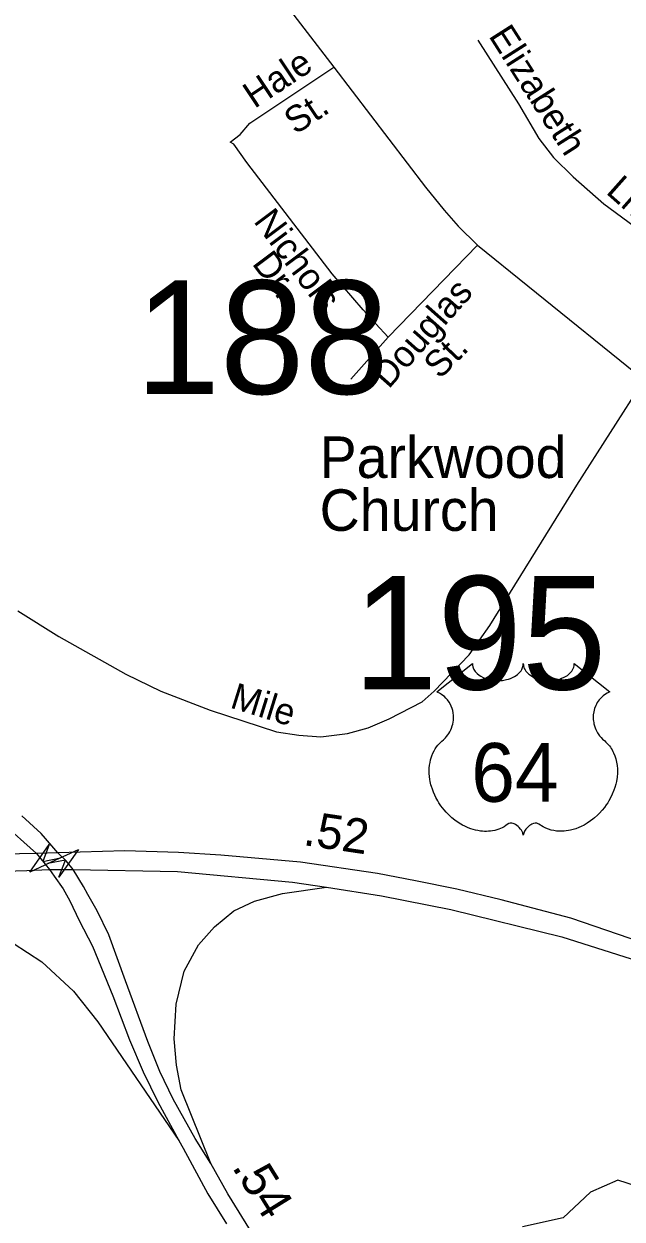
# Model space of a CAD drawing. Extents: x 2220236 to 2384410, y 720751 to 894131.
# Drawn here: x 2344921 to 2347083, y 808960 to 813280 of the extents above; entities that cross this region are included whole.
import ezdxf

# ---------------------------------------------------------------- set-up
doc = ezdxf.new("R2010")
doc.units = 0
doc.layers.add('Default', color=7, linetype='Continuous')

msp = doc.modelspace()

# ---------------------------------------------------------------- linework, layer by layer
at = {"layer": 'Default'}
for p, q in [((2346237, 812147.8), (2346560.8, 812479.6)), ((2346102.7, 811996.3), (2346237, 812147.8))]:
    msp.add_line(p, q, dxfattribs=at)
for points in [[(2343671.1, 815270.1), (2344530.6, 814697.9), (2345001.1, 814369.9), (2345172.1, 814236.4), (2345266.2, 814133.7), (2346041.3, 813123.1), (2346372.3, 812689.2), (2346439.3, 812606.1), (2346489.9, 812548.7), (2346560.8, 812479.6), (2346742.4, 812333.7), (2347162.9, 811993.7), (2347611, 811646.2), (2347930.8, 811416.9), (2348290, 811199.5)], [(2346561.9, 813221.3), (2346708.5, 812991.2), (2346782.1, 812866.2), (2346834.9, 812796.7), (2346905.8, 812727.6), (2347016.9, 812629.1), (2347125.8, 812548.3), (2347207, 812500.9)], [(2346237, 812147.8), (2346192.4, 812195.2), (2346147.7, 812246.6), (2346035.5, 812376.2), (2345727.4, 812778.9), (2345680.2, 812844.9), (2345666.1, 812852.7), (2345702.6, 812880.2), (2345737.8, 812921.6), (2346041.3, 813123.1)], [(2344900, 811158.4), (2345048.2, 811065.9), (2345289.1, 810929.9), (2345416.6, 810868.4), (2345594.4, 810799), (2345834.2, 810721.4), (2345914.3, 810708.5), (2345994.4, 810703.3), (2346090.2, 810714.4), (2346165.7, 810735.7), (2346240.9, 810768.2), (2346360.7, 810829.8), (2346403.4, 810867.5), (2346530, 810999.3), (2346605.3, 811105.4), (2346919.1, 811612.8), (2347162.9, 811993.7)], [(2344411.9, 810602.6), (2344426.7, 810599.6), (2344491, 810580.3), (2344560.5, 810552), (2344650.5, 810512.1), (2344759.8, 810449.1), (2344840.8, 810395), (2344966.6, 810281.2)], [(2345043.9, 810284.1), (2345022.8, 810309.4), (2344983.8, 810353.1), (2344913.7, 810417.5)], [(2343305.7, 810376.8), (2343553.4, 810297.8), (2343824.1, 810239.2), (2344018.2, 810217.9), (2344174.8, 810209.2), (2344287.1, 810204.2), (2344453, 810205.4), (2344932.2, 810219.2), (2345013.7, 810223.2)], [(2343305.7, 810376.8), (2343491, 810295.3), (2343695.6, 810227.9), (2343975.1, 810163.2), (2344142.5, 810137.1), (2344377.3, 810104.5), (2344596.9, 810089.2), (2344727.3, 810041.4), (2344882.3, 809956.7), (2344986, 809889.2), (2345100.2, 809783.7), (2345188.6, 809673.2), (2345480.9, 809244.3)], [(2344966.6, 810281.2), (2344416.4, 810269.8), (2344299, 810274.1), (2344198.5, 810274.1)], [(2345043.9, 810284.1), (2344966.6, 810281.2)], [(2344966.6, 810281.2), (2345013.7, 810223.2)], [(2347701.4, 809736.2), (2347507.9, 809822.2), (2347196.3, 809944.7), (2346897.7, 810047.3), (2346645.6, 810113.8), (2346485, 810151.9), (2346336.7, 810182.5), (2346199.5, 810208.3), (2345921.3, 810250), (2345633.3, 810275.7), (2345480.1, 810284.3), (2345286.4, 810290.4), (2345043.9, 810284.1)], [(2345099.7, 810223.3), (2345074.6, 810255.2), (2345043.9, 810284.1)], [(2345013.7, 810223.2), (2345099.7, 810223.3)], [(2345013.7, 810223.2), (2345031.2, 810199.3), (2345063.4, 810152.9), (2345087.7, 810110.5), (2345121.6, 810039.3), (2345168.9, 809946), (2345242.2, 809766.7), (2345302.5, 809607.5), (2345352.1, 809492.4), (2345405.5, 809383.2), (2345480.9, 809244.3)], [(2345099.7, 810223.3), (2345476.9, 810216.2), (2345891.9, 810177.6), (2346014.6, 810158.9)], [(2345596.2, 809160.4), (2345540.3, 809251.2), (2345461.1, 809392.7), (2345412.1, 809493.6), (2345369.3, 809602.1), (2345288.4, 809821.4), (2345228.3, 809987.2), (2345186, 810073.7), (2345152.7, 810133.5), (2345136.6, 810162.2), (2345099.7, 810223.3)], [(2345596.2, 809160.4), (2345490.2, 809427.4), (2345473, 809516.3), (2345464.7, 809610.9), (2345471.3, 809736.1), (2345500.9, 809855.4), (2345551.9, 809950.9), (2345609.5, 810016.7), (2345680.3, 810074.4), (2345754.3, 810108.9), (2345856.3, 810136.9), (2346014.6, 810158.9)], [(2346014.6, 810158.9), (2346213, 810128.6), (2346464.2, 810078.3), (2346865, 809980.2), (2347115.7, 809900.2), (2347481.5, 809756.8), (2347674.1, 809668.2)], [(2345480.9, 809244.3), (2345496.4, 809215.6), (2345585.8, 809051.3), (2345652.8, 808942.6)], [(2345749.9, 808902.8), (2345658, 809050.6), (2345596.2, 809160.4)], [(2347168.5, 809068.2), (2347067.4, 809100.3), (2346968.5, 809056.8), (2346869.5, 808964.1), (2346722.8, 808932.1)]]:
    msp.add_lwpolyline(points, dxfattribs=at)
for points in [[(2346541.8, 810967.4), (2346542.2, 810962.1), (2346543.4, 810955.8), (2346544.4, 810952.5), (2346547.4, 810946.3), (2346552.3, 810938.9), (2346559.1, 810931.7), (2346566.7, 810925.4), (2346571.9, 810922), (2346580.7, 810917.3), (2346590.6, 810913.1), (2346601.7, 810910), (2346613, 810907.7), (2346625.4, 810906.3), (2346637.6, 810906.1), (2346650.8, 810907.1), (2346665.4, 810909.9), (2346672.2, 810911.6), (2346679.7, 810914.2), (2346686.7, 810917.1), (2346694.4, 810921.2), (2346700.5, 810925.2), (2346705.3, 810928.7), (2346712.2, 810935.2), (2346717.6, 810941.9), (2346719.9, 810945.7), (2346721.9, 810949.4), (2346724.5, 810957.1), (2346725.3, 810960.6), (2346725.8, 810967.7), (2346726.3, 810961.7), (2346726.9, 810958), (2346727.9, 810954.3), (2346729.4, 810950.5), (2346732.1, 810945), (2346735.2, 810940.4), (2346740.9, 810933.7), (2346744.5, 810930.3), (2346747.7, 810927.7), (2346756.5, 810921.7), (2346766.7, 810916.5), (2346771.7, 810914.3), (2346776.9, 810912.5), (2346783.4, 810910.5), (2346790.2, 810908.9), (2346796.8, 810907.8), (2346803.7, 810906.8), (2346810.7, 810906.2), (2346816.4, 810906.1), (2346823.4, 810906.2), (2346829.8, 810906.5), (2346836.4, 810907.3), (2346843.7, 810908.5), (2346849.6, 810909.8), (2346857.3, 810911.9), (2346864.3, 810914.4), (2346870.4, 810917), (2346878.4, 810921.2), (2346884.9, 810925.2), (2346889.6, 810929), (2346895.2, 810934.2), (2346900.5, 810940.4), (2346903.6, 810944.8), (2346905.8, 810949.5), (2346907.9, 810954.3), (2346909.1, 810959.5), (2346909.7, 810964), (2346909.9, 810967.8), (2347038.5, 810865.4), (2347035.4, 810864.2), (2347028.4, 810860.8), (2347022.9, 810857.5), (2347014.1, 810851.3), (2347010.3, 810847.9), (2347006.5, 810844.3), (2347003, 810840.5), (2346999.9, 810836.9), (2346996.2, 810831.8), (2346992.8, 810826.6), (2346989.6, 810820.9), (2346987.2, 810816), (2346983.2, 810805.6), (2346981.3, 810799.1), (2346980.1, 810793.5), (2346978.6, 810782.1), (2346978.2, 810776.6), (2346978.2, 810771.2), (2346978.5, 810765.5), (2346979, 810760), (2346980, 810754.3), (2346980.9, 810749.3), (2346982.5, 810743.2), (2346984.8, 810736), (2346987.6, 810729.1), (2346993.5, 810717.9), (2347001.1, 810706.5), (2347006.5, 810700.2), (2347011.8, 810694.7), (2347019.7, 810688), (2347024, 810684.2), (2347028.9, 810679.3), (2347037, 810669.9), (2347040.3, 810665.5), (2347043.6, 810660.6), (2347046.6, 810655.5), (2347049.6, 810650), (2347052.1, 810645.2), (2347056.6, 810634.2), (2347059.9, 810623.5), (2347061.4, 810617.9), (2347063.8, 810605.2), (2347064.7, 810599), (2347065.7, 810586.7), (2347065.7, 810571.8), (2347064.6, 810557.7), (2347061.9, 810541.2), (2347059.7, 810531.3), (2347056.4, 810519.8), (2347053.1, 810509.9), (2347047.2, 810495.2), (2347042, 810484.6), (2347035.2, 810472.1), (2347030.6, 810464.6), (2347025.2, 810456.5), (2347018.5, 810447.3), (2347010.6, 810437.4), (2347001.1, 810427), (2346993.4, 810419.3), (2346983.4, 810410.3), (2346977.3, 810405.3), (2346968.6, 810398.8), (2346956.8, 810390.9), (2346945.1, 810384.1), (2346935.1, 810379), (2346926.3, 810375.2), (2346914.9, 810370.9), (2346896, 810365.7), (2346889.1, 810364.2), (2346880.9, 810363), (2346873.2, 810362.2), (2346865.7, 810361.8), (2346855.7, 810361.8), (2346845.8, 810362.5), (2346836.3, 810363.9), (2346826.5, 810366), (2346816.3, 810369), (2346807, 810372.7), (2346797.6, 810377.3), (2346781.7, 810387.3), (2346777.1, 810389.7), (2346774.5, 810390.4), (2346768.3, 810390.7), (2346762.6, 810389.5), (2346756.6, 810387.2), (2346753.1, 810385.3), (2346748.3, 810382.2), (2346744.7, 810379.3), (2346740.3, 810375.1), (2346737.2, 810371.6), (2346734.9, 810368.9), (2346730.4, 810361.8), (2346728.8, 810358.4), (2346727.2, 810354.1), (2346725.7, 810347.7), (2346723.7, 810355.8), (2346721.3, 810361.1), (2346718.6, 810365.7), (2346715.7, 810369.7), (2346711.3, 810374.9), (2346707.2, 810378.7), (2346702.4, 810382.7), (2346697.2, 810385.8), (2346693.1, 810387.9), (2346689.3, 810389.4), (2346684.6, 810390.5), (2346680.8, 810390.8), (2346677.7, 810390.7), (2346673.4, 810389.8), (2346667.6, 810385.6), (2346662.1, 810381.8), (2346656.1, 810378), (2346649, 810374.2), (2346643.7, 810371.8), (2346637.5, 810369.4), (2346630.2, 810367), (2346622.3, 810364.9), (2346614.2, 810363.3), (2346607.1, 810362.2), (2346599.4, 810361.5), (2346592.5, 810361.3), (2346585.3, 810361.3), (2346578.5, 810361.9), (2346570.7, 810362.5), (2346561, 810364), (2346552.9, 810365.8), (2346544.4, 810368.1), (2346535.7, 810370.8), (2346526.3, 810374.4), (2346514.6, 810379.5), (2346506.5, 810383.7), (2346493.7, 810391), (2346478.6, 810401.5), (2346467.3, 810410.6), (2346459, 810418.2), (2346446.7, 810430.6), (2346439.6, 810438.8), (2346428.3, 810453.4), (2346421.1, 810463.9), (2346416.4, 810471.7), (2346409.6, 810484.1), (2346405.8, 810492), (2346400.9, 810503.3), (2346397.1, 810513.8), (2346393.9, 810523.6), (2346392.2, 810529.9), (2346389.8, 810541), (2346388.3, 810548.8), (2346386.8, 810559.5), (2346386.1, 810570.8), (2346385.9, 810581.2), (2346386.2, 810589.9), (2346387.2, 810600), (2346388.9, 810610.7), (2346390.9, 810619.9), (2346392.8, 810626.5), (2346395.5, 810634.6), (2346399.1, 810643.5), (2346403.4, 810652), (2346407.4, 810659), (2346412.5, 810666.6), (2346417.5, 810673.1), (2346424.1, 810680.2), (2346430.9, 810686.8), (2346437.2, 810691.9), (2346444.7, 810699.2), (2346448.5, 810703.6), (2346453.2, 810709.7), (2346456.9, 810715.4), (2346459.9, 810720.5), (2346463.8, 810728), (2346466.1, 810733.7), (2346469.1, 810742.3), (2346470.6, 810748.4), (2346472.1, 810756.2), (2346473.1, 810763.6), (2346473.5, 810772.8), (2346473.2, 810780.4), (2346472.3, 810789.3), (2346470.6, 810797.8), (2346468.6, 810805.2), (2346465.4, 810813.8), (2346462.5, 810820), (2346457.5, 810828.4), (2346452.1, 810836.2), (2346446.4, 810842.6), (2346440.7, 810848.3), (2346435.2, 810852.6), (2346430, 810856.3), (2346423.5, 810860.3), (2346417.2, 810863.4), (2346413.2, 810865)], [(2345053.7, 810265), (2344943, 810213.8), (2345013.2, 810313.4), (2344989.8, 810252.8)], [(2345007.3, 810244.7), (2345118.2, 810295.2), (2345047.4, 810196), (2345071.2, 810256.5)]]:
    msp.add_lwpolyline(points, close=True, dxfattribs=at)

# ---------------------------------------------------------------- texts
for s, height, rotation, p in [('Elizabeth', 95, 302.5012, (2346598.4, 813236.7)), ('Hale', 95, 33.5813, (2345754.5, 812972)), ('St.', 95, 33.5813, (2345902.6, 812877.6)), ('Ln.', 95, 318.4406, (2347020.8, 812669.5)), ('Nichols', 95, 306.8266, (2345748.6, 812566.3)), ('Dr.', 95, 306.8266, (2345743.1, 812413.4)), ('Douglas', 95, 48.4443, (2346239.2, 811957.6)), ('St.', 95, 45.6993, (2346424.6, 811992.6)), ('Mile', 95, 342.6915, (2345662.3, 810809.3)), ('.52', 125, 351.4773, (2345927.3, 810312.2)), ('.54', 125, 301.858, (2345671.3, 809147.7))]:
    msp.add_text(s, height=height, rotation=rotation, dxfattribs=at).set_placement(p)
for s, height, p in [('188', 410.1, (2345324.7, 811942.4)), ('Parkwood', 150, (2345989.8, 811638.6)), ('Church', 150, (2345989.8, 811447.5)), ('195', 410.1, (2346110.6, 810874.1)), ('64', 212.5, (2346537.6, 810468.1))]:
    msp.add_text(s, height=height, dxfattribs=at).set_placement(p)

doc.saveas('drawing.dxf')
